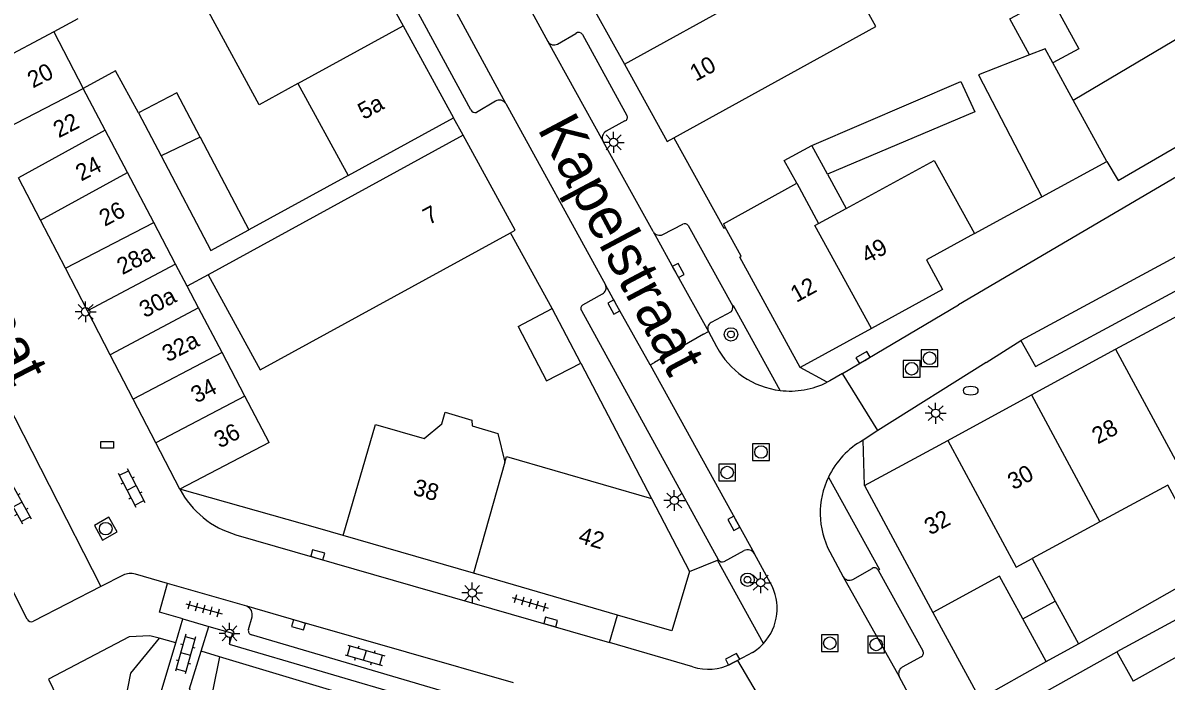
# Model space of a CAD drawing. Extents: x 132999 to 136000, y 398499 to 400501.
# Drawn here: x 133507.8 to 133576.1, y 398561.6 to 398601 of the extents above; entities that cross this region are included whole.
import ezdxf

# ---------------------------------------------------------------- set-up
doc = ezdxf.new("R2010")
doc.units = 0
for name, color, linetype in [('gg-afsc-erfafscheiding', 7, 'Continuous'), ('gg-afsc-muur', 7, 'Continuous'), ('gg-anno-huisnummerreeks BGT', 7, 'Continuous'), ('gg-anno-openbare ruimte label', 7, 'Continuous'), ('gg-bbg-bijgebouw', 7, 'Continuous'), ('gg-bbg-gedigitaliseerde bebouwing', 7, 'Continuous'), ('gg-bbg-gedigitaliseerde bijgebouw', 7, 'Continuous'), ('gg-bbg-hoofdgebouw', 7, 'Continuous'), ('gg-bbg-luifel en loopbrug', 7, 'Continuous'), ('gg-bbg-tussenscheiding', 7, 'Continuous'), ('gg-knt-verharding', 7, 'Continuous'), ('gg-knt-verharding nz', 7, 'Continuous'), ('gt-grn-groengrens', 7, 'Continuous'), ('gt-grn-weggrens', 7, 'Continuous'), ('gt-symb-boom', 7, 'Continuous'), ('gt-symb-brandkraan', 7, 'Continuous'), ('gt-symb-klinker verharding', 7, 'Continuous'), ('gt-symb-kolk', 7, 'Continuous'), ('gt-symb-kolk center center', 7, 'Continuous'), ('gt-symb-lichtmast', 7, 'Continuous'), ('gt-symb-rioolschacht', 7, 'Continuous'), ('gt-symb-tegel verharding', 7, 'Continuous')]:
    doc.layers.add(name, color=color, linetype=linetype)

# ---------------------------------------------------------------- blocks, each defined once
blk = doc.blocks.new('gt0-LMAST')
at = {"layer": 'gt-symb-lichtmast'}
for p, q in [((-0.182, 0.173), (-0.447, 0.438)), ((-0.005, 0.246), (-0.005, 0.621)), ((0.172, 0.173), (0.437, 0.438)), ((-0.255, -0.004), (-0.63, -0.004)), ((-0.182, -0.181), (-0.447, -0.446)), ((-0.005, -0.254), (-0.005, -0.629)), ((0.437, -0.446), (0.172, -0.181)), ((0.245, -0.004), (0.62, -0.004))]:
    blk.add_line(p, q, dxfattribs=at)
blk.add_circle((-0.005, -0.004), 0.25, dxfattribs=at)
blk = doc.blocks.new('gt0-KOLK')
at = {"layer": 'gt-symb-kolk'}
blk.add_lwpolyline([(0, 0), (0.375, 0), (0.375, 0.4), (-0.375, 0.4), (-0.375, 0), (0, 0)], dxfattribs=at)
blk = doc.blocks.new('gt0-BOOM')
at = {"layer": 'gt-symb-boom'}
for radius in [0.4, 0.2]:
    blk.add_circle((0, 0), radius, dxfattribs=at)
blk = doc.blocks.new('gt0-BR')
at = {"layer": 'gt-symb-brandkraan'}
for centre, radius, start, end in [((-0.244, 0), 0.206, 107.56694, 252.43307), ((0.599, -2.664), 3, 106.89205, 107.56694), ((0, -0.691), 0.938, 73.10799, 106.89205), ((-0.599, -2.664), 3, 72.43309, 73.10799), ((0.244, 0), 0.206, 287.56695, 72.43309), ((0.599, 2.664), 3, 252.43307, 253.10797), ((0, 0.691), 0.938, 253.10797, 286.89206), ((-0.599, 2.664), 3, 286.89206, 287.56695)]:
    blk.add_arc(centre, radius, start, end, dxfattribs=at)
blk = doc.blocks.new('gt0-RS')
at = {"layer": 'gt-symb-rioolschacht'}
blk.add_lwpolyline([(-0.5, -0.5), (0.5, -0.5), (0.5, 0.5), (-0.5, 0.5)], close=True, dxfattribs=at)
blk.add_circle((0, 0), 0.375, dxfattribs=at)
blk = doc.blocks.new('gt0-KL1')
at = {"layer": 'gt-symb-klinker verharding'}
for p, q in [((-1.15, 0.3), (1.15, 0.3)), ((-1, -0.3), (-1, 0.3)), ((-0.5, 0.3), (-0.5, 0.45)), ((0, -0.3), (0, 0.3)), ((0.5, 0.3), (0.5, 0.45)), ((1, -0.3), (1, 0.3)), ((-1.15, -0.3), (1.15, -0.3)), ((-0.5, -0.45), (-0.5, -0.3)), ((0.5, -0.45), (0.5, -0.3))]:
    blk.add_line(p, q, dxfattribs=at)
blk = doc.blocks.new('gt0-TEG1')
at = {"layer": 'gt-symb-tegel verharding'}
for p, q in [((-1.125, 0), (1.125, 0)), ((-0.9, -0.25), (-0.9, 0.25)), ((-0.45, -0.25), (-0.45, 0.25)), ((0, -0.25), (0, 0.25)), ((0.45, -0.25), (0.45, 0.25)), ((0.9, -0.25), (0.9, 0.25))]:
    blk.add_line(p, q, dxfattribs=at)
blk = doc.blocks.new('gt0-KOLKCC')
at = {"layer": 'gt-symb-kolk center center'}
blk.add_lwpolyline([(-0.375, 0.2), (0.375, 0.2), (0.375, -0.2), (-0.375, -0.2)], close=True, dxfattribs=at)

msp = doc.modelspace()

# ---------------------------------------------------------------- linework, layer by layer
at = {"layer": 'gg-afsc-erfafscheiding'}
for p, q in [((133527.222, 398591.861), (133521.287, 398588.612)), ((133518.859, 398585.926), (133517.607, 398585.24)), ((133570.853, 398563.849), (133578.869, 398568.405))]:
    msp.add_line(p, q, dxfattribs=at)
for points in [[(133514.703, 398595.602), (133513.325, 398598.119), (133511.399, 398597.065)], [(133590.756, 398574.996), (133595.091, 398577.386), (133595.929, 398575.733), (133573.155, 398563.373)]]:
    msp.add_lwpolyline(points, dxfattribs=at)
at = {"layer": 'gg-afsc-muur'}
for p, q in [((133570.538, 398596.362), (133583.03, 398603.791)), ((133564.64, 398588.381), (133568.66, 398590.581)), ((133541.12, 398580.644), (133545.34, 398572.551)), ((133525.41, 398570.771), (133517.17, 398573.11)), ((133526.92, 398570.341), (133525.41, 398570.771)), ((133562.156, 398565.73), (133564.962, 398560.569)), ((133564.962, 398560.569), (133568.917, 398562.795))]:
    msp.add_line(p, q, dxfattribs=at)
at = {"layer": 'gg-bbg-bijgebouw'}
for p, q in [((133572.55, 398592.691), (133570.538, 398596.362)), ((133568.66, 398590.581), (133572.55, 398592.691)), ((133508.838, 398589.189), (133507.525, 398591.723)), ((133510.331, 398586.307), (133508.838, 398589.189)), ((133511.647, 398583.767), (133510.331, 398586.307)), ((133513.007, 398581.144), (133511.647, 398583.767)), ((133541.12, 398580.644), (133539.421, 398583.901)), ((133514.383, 398578.489), (133513.007, 398581.144)), ((133515.742, 398575.865), (133514.383, 398578.489)), ((133517.17, 398573.11), (133515.742, 398575.865)), ((133522.51, 398575.901), (133517.17, 398573.11))]:
    msp.add_line(p, q, dxfattribs=at)
at = {"layer": 'gg-bbg-gedigitaliseerde bebouwing'}
for p, q in [((133524.217, 398597.348), (133527.222, 398591.861)), ((133527.222, 398591.861), (133533.52, 398595.311)), ((133534.1, 398594.271), (133518.859, 398585.926)), ((133549.64, 398588.971), (133554.02, 398591.391)), ((133583.985, 398567.116), (133574.127, 398561.625))]:
    msp.add_line(p, q, dxfattribs=at)
for points in [[(133546.679, 398594.101), (133558.747, 398600.772), (133556.19, 398605.398)], [(133524.217, 398597.348), (133521.908, 398596.088), (133518.891, 398601.619), (133521.191, 398602.874)], [(133556.974, 398589.89), (133562.23, 398592.761), (133564.64, 398588.381)], [(133518.859, 398585.926), (133521.97, 398580.244), (133536.923, 398588.434)], [(133531.764, 398576.125), (133532.812, 398577.015), (133533.011, 398577.701), (133534.603, 398577.238), (133534.63, 398576.886), (133536.172, 398576.437), (133536.583, 398574.723)], [(133526.92, 398570.341), (133528.854, 398576.971), (133531.764, 398576.125)], [(133536.583, 398574.723), (133536.677, 398575.059), (133545.34, 398572.551)]]:
    msp.add_lwpolyline(points, dxfattribs=at)
at = {"layer": 'gg-bbg-gedigitaliseerde bijgebouw'}
for p, q in [((133511.069, 398601.217), (133509.644, 398600.448)), ((133509.644, 398600.448), (133511.399, 398597.065)), ((133570.538, 398596.362), (133569.329, 398598.584)), ((133512.715, 398594.558), (133511.399, 398597.065)), ((133514.703, 398595.602), (133516.052, 398593.032)), ((133514.044, 398592.027), (133512.715, 398594.558)), ((133518.379, 398594.15), (133521.287, 398588.612)), ((133515.61, 398589.044), (133514.044, 398592.027)), ((133555.851, 398591.946), (133556.974, 398589.89)), ((133516.917, 398586.554), (133515.61, 398589.044)), ((133517.607, 398585.24), (133516.917, 398586.554)), ((133518.292, 398583.935), (133517.607, 398585.24)), ((133519.69, 398581.272), (133518.292, 398583.935)), ((133537.372, 398582.831), (133539.421, 398583.901)), ((133521.055, 398578.672), (133519.69, 398581.272)), ((133522.51, 398575.901), (133521.055, 398578.672))]:
    msp.add_line(p, q, dxfattribs=at)
for points in [[(133567.926, 398599.07), (133564.888, 398597.88), (133568.66, 398590.581)], [(133569.329, 398598.584), (133568.865, 398599.438), (133567.926, 398599.07)], [(133554.915, 398593.659), (133563.835, 398597.477), (133564.661, 398595.657), (133555.851, 398591.946)], [(133518.379, 398594.15), (133516.988, 398596.801), (133514.703, 398595.602)], [(133554.02, 398591.391), (133553.271, 398592.761), (133554.915, 398593.659)], [(133516.052, 398593.032), (133519.024, 398587.372), (133521.287, 398588.612)], [(133537.372, 398582.831), (133539.072, 398579.574), (133541.12, 398580.644)]]:
    msp.add_lwpolyline(points, dxfattribs=at)
at = {"layer": 'gg-bbg-hoofdgebouw'}
for p, q in [((133527.483, 398606.334), (133530.515, 398600.799)), ((133530.515, 398600.799), (133533.52, 398595.311)), ((133549.64, 398588.971), (133549.755, 398588.763)), ((133573.076, 398581.467), (133578.065, 398584.177)), ((133558.492, 398582.709), (133554.23, 398580.37)), ((133568.045, 398578.735), (133573.076, 398581.467)), ((133563.042, 398576.019), (133568.045, 398578.735)), ((133558.065, 398573.316), (133563.042, 398576.019)), ((133558.065, 398573.316), (133562.156, 398565.73)), ((133545.34, 398572.551), (133547.62, 398568.181)), ((133572.134, 398571.148), (133568.084, 398568.949)), ((133534.72, 398568.073), (133526.92, 398570.341)), ((133568.084, 398568.949), (133569.468, 398566.399)), ((133543.306, 398565.577), (133534.72, 398568.073)), ((133569.468, 398566.399), (133570.853, 398563.849)), ((133568.917, 398562.795), (133567.528, 398565.345)), ((133568.917, 398562.795), (133570.853, 398563.849)), ((133565.628, 398559.185), (133573.155, 398563.373)), ((133573.155, 398563.373), (133574.127, 398561.625))]:
    msp.add_line(p, q, dxfattribs=at)
for points in [[(133540.948, 398603.564), (133541.2, 398603.081), (133543.728, 398598.508)], [(133543.728, 398598.508), (133546.28, 398593.891), (133546.679, 398594.101)], [(133536.923, 398588.434), (133537.21, 398588.591), (133534.1, 398594.271)], [(133554.23, 398580.37), (133550.62, 398586.981), (133550.71, 398587.031), (133549.755, 398588.763)], [(133564.64, 398588.381), (133561.77, 398586.811), (133562.74, 398585.041), (133558.492, 398582.709)], [(133577.527, 398570.877), (133576.185, 398573.348), (133572.134, 398571.148)], [(133547.62, 398568.181), (133546.56, 398564.631), (133543.306, 398565.577)], [(133567.528, 398565.345), (133566.14, 398567.894), (133562.156, 398565.73)]]:
    msp.add_lwpolyline(points, dxfattribs=at)
at = {"layer": 'gg-bbg-luifel en loopbrug'}
msp.add_lwpolyline([(133567.926, 398599.07), (133566.756, 398601.221), (133569.183, 398602.541), (133570.877, 398599.426), (133569.329, 398598.584)], dxfattribs=at)
at = {"layer": 'gg-bbg-tussenscheiding'}
for p, q in [((133543.728, 398598.508), (133556.19, 398605.398)), ((133509.644, 398600.448), (133504.434, 398597.688)), ((133524.217, 398597.348), (133530.515, 398600.799)), ((133506.163, 398594.351), (133511.399, 398597.065)), ((133512.715, 398594.558), (133507.525, 398591.723)), ((133518.379, 398594.15), (133516.052, 398593.032)), ((133555.851, 398591.946), (133554.915, 398593.659)), ((133508.838, 398589.189), (133514.044, 398592.027)), ((133554.02, 398591.391), (133555.33, 398588.992)), ((133555.33, 398588.992), (133556.974, 398589.89)), ((133510.331, 398586.307), (133515.61, 398589.044)), ((133516.917, 398586.554), (133511.647, 398583.767)), ((133518.292, 398583.935), (133513.007, 398581.144)), ((133519.69, 398581.272), (133514.383, 398578.489)), ((133521.055, 398578.672), (133515.742, 398575.865)), ((133568.045, 398578.735), (133572.134, 398571.148)), ((133536.583, 398574.723), (133534.72, 398568.073)), ((133567.528, 398565.345), (133569.468, 398566.399))]:
    msp.add_line(p, q, dxfattribs=at)
for points in [[(133558.492, 398582.709), (133555.11, 398588.872), (133555.33, 398588.992)], [(133573.076, 398581.467), (133577.165, 398573.88), (133578.115, 398574.396)], [(133563.042, 398576.019), (133567.131, 398568.432), (133568.084, 398568.949)]]:
    msp.add_lwpolyline(points, dxfattribs=at)
at = {"layer": 'gg-knt-verharding'}
for p, q in [((133534.552, 398595.79), (133523.826, 398615.542)), ((133536.15, 398605.385), (133539.147, 398599.878)), ((133539.147, 398599.878), (133542.454, 398593.898)), ((133539.74, 398599.717), (133540.822, 398600.356)), ((133541.224, 398600.289), (133543.87, 398595.454)), ((133585.58, 398596.992), (133563.681, 398584.124)), ((133536.023, 398596.302), (133534.89, 398595.629)), ((133536.635, 398596.154), (133542.594, 398585.312)), ((133543.759, 398595.118), (133542.638, 398594.504)), ((133545.442, 398588.501), (133542.454, 398593.898)), ((133546.031, 398588.324), (133547.216, 398588.949)), ((133547.545, 398588.866), (133550.207, 398584.05)), ((133539.421, 398583.901), (133536.923, 398588.434)), ((133541.249, 398584.115), (133542.413, 398584.788)), ((133556.759, 398580.017), (133563.681, 398584.124)), ((133549.344, 398568.882), (133541.181, 398583.77)), ((133550.108, 398583.707), (133548.91, 398583.071)), ((133548.461, 398582.365), (133545.527, 398580.677)), ((133548.461, 398582.365), (133548.744, 398582.522)), ((133548.744, 398582.522), (133549.235, 398581.624)), ((133565.345, 398580.684), (133567.411, 398581.984)), ((133545.27, 398580.536), (133545.527, 398580.677)), ((133565.345, 398580.684), (133558.877, 398576.608)), ((133545.27, 398580.536), (133551.49, 398569.246)), ((133558.877, 398576.608), (133556.759, 398580.017)), ((133508.038, 398565.332), (133501.492, 398578.176)), ((133558.877, 398576.608), (133557.994, 398576.038)), ((133520.52, 398570.381), (133542.83, 398563.941)), ((133549.688, 398568.776), (133550.88, 398569.427)), ((133552.451, 398567.492), (133551.49, 398569.246)), ((133555.996, 398569.355), (133556.804, 398567.859)), ((133549.294, 398568.855), (133549.344, 398568.882)), ((133552.039, 398563.881), (133549.294, 398568.855)), ((133557.382, 398567.711), (133558.532, 398568.369)), ((133513.773, 398567.966), (133512.456, 398567.285)), ((133516.436, 398567.467), (133514.512, 398568.022)), ((133556.804, 398567.859), (133560.151, 398561.911)), ((133558.879, 398568.259), (133561.558, 398563.433)), ((133512.456, 398567.285), (133508.435, 398565.208)), ((133521.175, 398566.1), (133516.436, 398567.467)), ((133516.928, 398563.925), (133517.351, 398565.342)), ((133517.351, 398565.342), (133518.902, 398564.901)), ((133518.443, 398563.417), (133518.902, 398564.901)), ((133521.269, 398564.711), (133521.484, 398565.478)), ((133535.902, 398560.12), (133521.45, 398564.391)), ((133547.819, 398562.48), (133542.83, 398563.941)), ((133550.477, 398562.858), (133550.09, 398562.655)), ((133551.382, 398563.341), (133550.477, 398562.858)), ((133550.477, 398562.858), (133552.45, 398559.547)), ((133561.452, 398563.081), (133560.326, 398562.454)), ((133561.258, 398559.831), (133560.151, 398561.911))]:
    msp.add_line(p, q, dxfattribs=at)
for points in [[(133536.635, 398596.154), (133531.419, 398605.802), (133525.254, 398617.114)], [(133572.55, 398592.691), (133573.227, 398591.563), (133585.519, 398598.703), (133585.33, 398600.039)], [(133546.679, 398594.101), (133549.66, 398588.701), (133549.755, 398588.763)], [(133567.411, 398581.984), (133568.29, 398580.446), (133581.865, 398587.769), (133581.54, 398588.372), (133583.789, 398589.54), (133584.093, 398588.993), (133588.879, 398591.59)], [(133545.442, 398588.501), (133546.771, 398586.08), (133548.744, 398582.522)], [(133545.27, 398580.536), (133543.272, 398584.091), (133542.594, 398585.312)], [(133553.026, 398579.006), (133550.243, 398584.07), (133550.207, 398584.05)], [(133556.759, 398580.017), (133556.001, 398579.58), (133555.845, 398579.498)], [(133555.913, 398573.825), (133558.96, 398568.304), (133558.879, 398568.259)], [(133517.351, 398565.342), (133515.947, 398565.757), (133516.436, 398567.467)], [(133518.902, 398564.901), (133520.31, 398564.498), (133520.123, 398563.843), (133536.78, 398558.925), (133536.962, 398559.477), (133543.108, 398557.739)], [(133523.685, 398546.7), (133516.049, 398560.98), (133516.928, 398563.925)], [(133542.704, 398556.42), (133541.847, 398553.625), (133537.743, 398551.368), (133536.195, 398554.213), (133522.697, 398557.373), (133520.404, 398556.15), (133517.745, 398561.159), (133518.443, 398563.417)]]:
    msp.add_lwpolyline(points, dxfattribs=at)
for centre, radius, start, end in [((133540.988, 398600.114), 0.294, 36.59517, 124.48018), ((133539.526, 398600.1), 0.439, 210.36832, 299.2523), ((133536.255, 398595.922), 0.445, 31.37691, 121.43342), ((133534.819, 398595.915), 0.295, 205.06696, 283.99319), ((133543.692, 398595.326), 0.219, 287.81254, 35.62478), ((133542.854, 398594.108), 0.451, 118.56581, 207.65443), ((133547.334, 398588.722), 0.256, 34.27194, 117.40984), ((133545.841, 398588.761), 0.476, 213.05372, 293.49425), ((133542.238, 398585.142), 0.395, 296.34218, 25.54596), ((133541.339, 398583.918), 0.216, 114.46629, 223.2334), ((133549.77, 398583.99), 0.441, 320.04617, 7.75441), ((133549.123, 398582.707), 0.422, 120.33807, 206.01466), ((133553.622, 398583.922), 4.952, 207.6522, 263.09121), ((133553.62, 398583.923), 4.953, 263.10834, 296.69189), ((133560.413, 398571.678), 4.986, 119.02433, 154.49717), ((133560.416, 398571.673), 4.991, 154.45541, 207.6721), ((133522.031, 398575.657), 5.488, 207.64871, 254.01692), ((133551.092, 398569.022), 0.457, 29.35415, 117.59236), ((133549.581, 398569.039), 0.284, 213.61802, 292.12971), ((133558.656, 398568.157), 0.245, 24.53312, 120.28935), ((133514.219, 398566.991), 1.072, 74.11246, 114.55451), ((133557.168, 398568.076), 0.423, 210.83419, 300.44118), ((133549.772, 398565.969), 3.081, 317.35373, 29.62815), ((133520.958, 398565.604), 0.541, 346.49732, 66.33763), ((133508.3, 398565.473), 0.297, 208.22911, 297.07928), ((133521.516, 398564.64), 0.257, 163.92065, 255.06652), ((133549.775, 398565.966), 3.078, 301.47612, 317.35867), ((133561.345, 398563.305), 0.249, 295.551, 30.93108), ((133548.739, 398565.37), 3.033, 252.34949, 296.46335), ((133560.528, 398562.089), 0.417, 118.95019, 205.32325)]:
    msp.add_arc(centre, radius, start, end, dxfattribs=at)
at = {"layer": 'gg-knt-verharding nz'}
for p, q in [((133587.8, 398593.048), (133567.411, 398581.984)), ((133505.421, 398581.054), (133512.456, 398567.285))]:
    msp.add_line(p, q, dxfattribs=at)
msp.add_lwpolyline([(133537.098, 398561.514), (133524.309, 398565.182), (133521.175, 398566.1)], dxfattribs=at)
at = {"layer": 'gt-grn-groengrens'}
for p, q in [((133516.928, 398563.925), (133515.925, 398564.194)), ((133519.541, 398563.086), (133518.443, 398563.417)), ((133526.904, 398560.866), (133519.541, 398563.086))]:
    msp.add_line(p, q, dxfattribs=at)
for points in [[(133515.925, 398564.194), (133515.375, 398564.341), (133514.14, 398564.271), (133509.319, 398561.745), (133512.08, 398555.979)], [(133515.925, 398564.194), (133514.213, 398562.11), (133513.893, 398560.464), (133514.338, 398559.736)], [(133519.541, 398563.086), (133519.133, 398561.099), (133519.838, 398559.732), (133521.029, 398558.645), (133523.918, 398558.645), (133525.44, 398558.338), (133526.339, 398557.652)]]:
    msp.add_lwpolyline(points, dxfattribs=at)
at = {"layer": 'gt-grn-weggrens'}
for p, q in [((133534.1, 398594.271), (133533.52, 398595.311)), ((133555.845, 398579.498), (133554.23, 398580.37)), ((133558.065, 398573.316), (133557.994, 398576.038)), ((133547.62, 398568.181), (133549.294, 398568.855)), ((133542.83, 398563.941), (133543.306, 398565.577))]:
    msp.add_line(p, q, dxfattribs=at)

# ---------------------------------------------------------------- block references
at = {"layer": 'gt-symb-boom'}
for p in [(133550.094, 398582.359), (133551.081, 398567.69)]:
    msp.add_blockref('gt0-BOOM', p, dxfattribs=at)
at = {"layer": 'gt-symb-brandkraan'}
msp.add_blockref('gt0-BR', (133564.419, 398578.994), dxfattribs=at)
at = {"layer": 'gt-symb-klinker verharding'}
for p, rotation in [((133514.286, 398573.181), -62.615029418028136), ((133507.472, 398572.19), -61.179164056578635), ((133517.506, 398563.252), -105.4259703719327), ((133528.229, 398563.166), -16.024109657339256)]:
    msp.add_blockref('gt0-KL1', p, dxfattribs=dict(at, rotation=rotation))
at = {"layer": 'gt-symb-kolk'}
for p, rotation in [((133546.771, 398586.08), -60.99085877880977), ((133543.272, 398584.091), 119.01619843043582), ((133558.085, 398580.799), 30.71880372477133), ((133550.442, 398571.152), 118.86099829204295), ((133525.351, 398568.987), -15.969016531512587), ((133524.309, 398565.182), 163.9925321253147), ((133539.268, 398564.969), -16.134204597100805), ((133550.284, 398562.756), 27.979919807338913)]:
    msp.add_blockref('gt0-KOLK', p, dxfattribs=dict(at, rotation=rotation))
at = {"layer": 'gt-symb-kolk center center'}
msp.add_blockref('gt0-KOLKCC', (133512.832, 398575.747), dxfattribs=at)
at = {"layer": 'gt-symb-lichtmast'}
for p in [(133543.087, 398593.842), (133511.543, 398583.709), (133562.327, 398577.646), (133546.714, 398572.432), (133551.871, 398567.514), (133534.639, 398566.899), (133520.14, 398564.485)]:
    msp.add_blockref('gt0-LMAST', p, dxfattribs=at)
at = {"layer": 'gt-symb-rioolschacht'}
for p in [(133561.96, 398580.931), (133560.887, 398580.301), (133551.889, 398575.323), (133549.866, 398574.097), (133556, 398563.895), (133558.765, 398563.815)]:
    msp.add_blockref('gt0-RS', p, dxfattribs=at)
at = {"layer": 'gt-symb-rioolschacht', "rotation": -60.71717142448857}
msp.add_blockref('gt0-RS', (133512.741, 398570.741), dxfattribs=at)
at = {"layer": 'gt-symb-tegel verharding'}
for p, rotation in [((133518.608, 398565.946), -15.71725244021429), ((133538.1, 398566.309), -16.20518537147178)]:
    msp.add_blockref('gt0-TEG1', p, dxfattribs=dict(at, rotation=rotation))

# ---------------------------------------------------------------- texts
at = {"layer": 'gg-anno-huisnummerreeks BGT'}
for s, rotation, p in [('20', 27.4, (133508.39, 398597.058)), ('10', 28.9, (133547.991, 398597.459)), ('5a', 28.7, (133528.151, 398595.17)), ('22', 27.4, (133509.935, 398594.076)), ('24', 27.4, (133511.273, 398591.494)), ('26', 27.4, (133512.676, 398588.786)), ('7', 28.7, (133532.045, 398588.884)), ('28a', 27.4, (133513.736, 398585.897)), ('49', 28.7, (133558.234, 398586.561)), ('12', 28.8, (133553.997, 398584.234)), ('30a', 27.4, (133515.073, 398583.317)), ('32a', 27.4, (133516.441, 398580.677)), ('34', 27.4, (133518.154, 398578.215)), ('28', 28.5, (133572.004, 398575.765)), ('36', 27.4, (133519.547, 398575.526)), ('30', 28.5, (133566.966, 398573.029)), ('38', 343.8, (133531.034, 398572.79)), ('32', 28.5, (133561.992, 398570.329)), ('42', 343.8, (133540.92, 398569.916))]:
    msp.add_text(s, height=1, rotation=rotation, dxfattribs=at).set_placement(p)
at = {"layer": 'gg-anno-openbare ruimte label'}
for s, rotation, p in [('Oude Kapelstraat', 297.1, (133495.358, 398602.347)), ('Kapelstraat', 298, (133538.501, 398594.655))]:
    msp.add_text(s, height=2.5, rotation=rotation, dxfattribs=at).set_placement(p)

doc.saveas('drawing.dxf')
